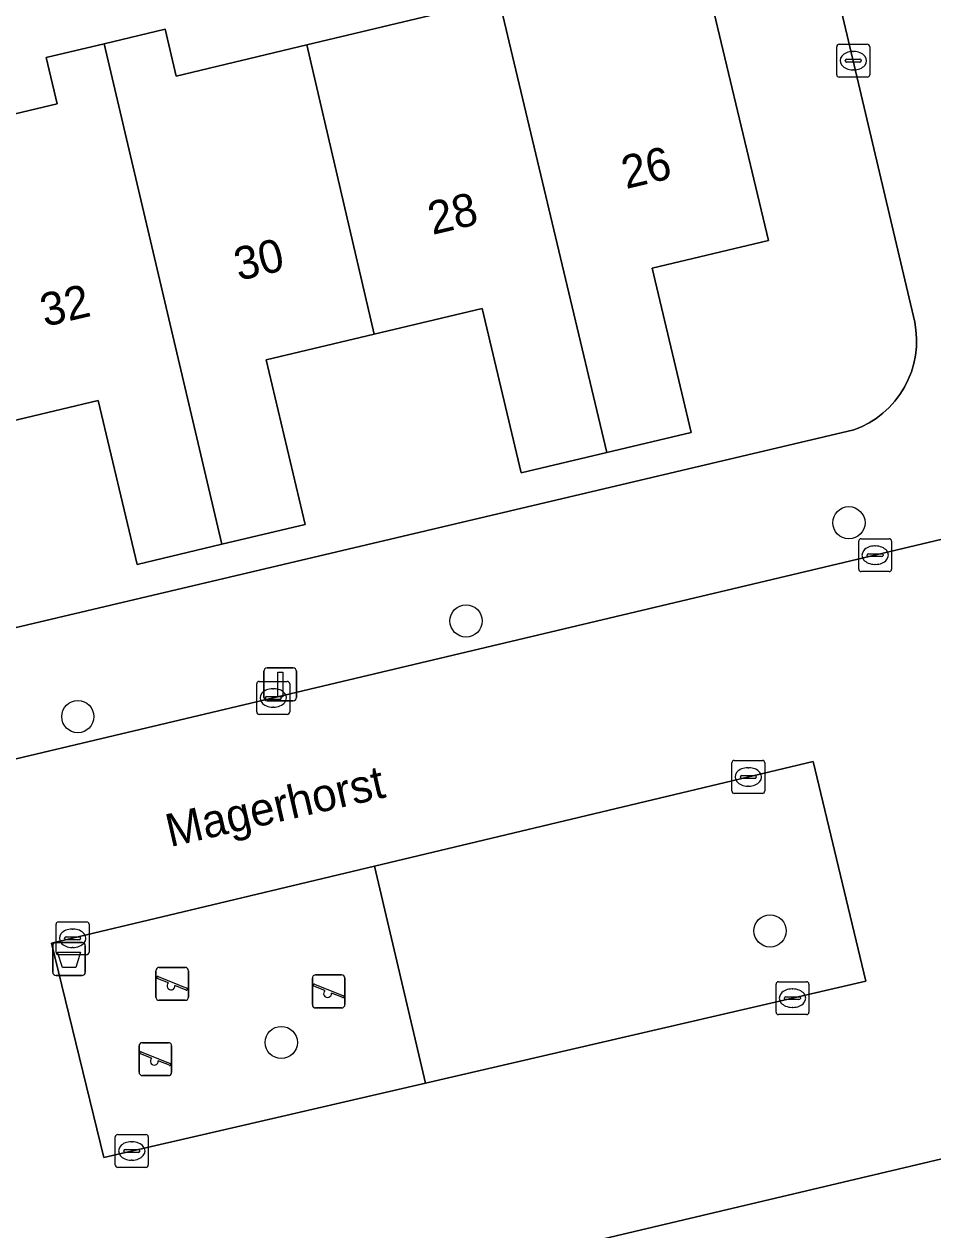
# Model space of a CAD drawing. Extents: x 158031 to 159244, y 380104 to 381214.
# Drawn here: x 158418.58 to 158446.18, y 380895.22 to 380931.84 of the extents above; entities that cross this region are included whole.
import ezdxf

# ---------------------------------------------------------------- set-up
doc = ezdxf.new("R2010")
doc.units = 0
for name, color, linetype in [('IMGEO_Afvalbak', 7, 'Continuous'), ('IMGEO_Boom', 7, 'Continuous'), ('IMGEO_Erf', 7, 'Continuous'), ('IMGEO_Kolk', 7, 'Continuous'), ('IMGEO_Lichtmast', 7, 'Continuous'), ('IMGEO_Openbare_ruimte_label', 7, 'Continuous'), ('IMGEO_Pand', 7, 'Continuous'), ('IMGEO_Pand_nummerreeks', 7, 'Continuous'), ('IMGEO_Parkeervlak_open', 7, 'Continuous'), ('IMGEO_Rijbaan_lokaal_open', 7, 'Continuous'), ('IMGEO_Speelvoorziening', 7, 'Continuous'), ('IMGEO_Terreindeel_zand', 7, 'Continuous'), ('IMGEO_Voetpad_open', 7, 'Continuous')]:
    doc.layers.add(name, color=color, linetype=linetype)

msp = doc.modelspace()

# ---------------------------------------------------------------- linework, layer by layer
at = {"layer": 'IMGEO_Afvalbak'}
for p, q in [((158419.446, 380903.048), (158419.446, 380903.848)), ((158419.446, 380903.848), (158419.446, 380903.048)), ((158419.546, 380903.948), (158420.336, 380903.948)), ((158420.336, 380903.948), (158419.546, 380903.948)), ((158420.436, 380903.848), (158420.436, 380903.048)), ((158420.436, 380903.048), (158420.436, 380903.848)), ((158420.336, 380902.948), (158419.546, 380902.948)), ((158419.546, 380902.948), (158420.336, 380902.948))]:
    msp.add_line(p, q, dxfattribs=at)
msp.add_lwpolyline([(158419.589, 380903.662), (158420.293, 380903.662), (158420.144, 380903.192), (158419.738, 380903.192), (158419.589, 380903.662)], dxfattribs=at)
for centre, start, end in [((158419.546, 380903.848), 90, 180), ((158419.546, 380903.848), 90, 180), ((158420.336, 380903.848), 0, 90), ((158420.336, 380903.848), 360, 90), ((158419.546, 380903.048), 180, 270), ((158419.546, 380903.048), 180, 270), ((158420.336, 380903.048), 270, 0), ((158420.336, 380903.048), 270, 0)]:
    msp.add_arc(centre, 0.1, start, end, dxfattribs=at)
at = {"layer": 'IMGEO_Boom'}
for centre in [(158443.63, 380916.697), (158432, 380913.714), (158420.207, 380910.809), (158441.234, 380904.302), (158426.389, 380900.916)]:
    msp.add_circle(centre, 0.489, dxfattribs=at)
at = {"layer": 'IMGEO_Erf'}
for points in [[(158371.904, 380902.569), (158443.778, 380919.513), (158444.016, 380919.61), (158444.245, 380919.728), (158444.461, 380919.866), (158444.665, 380920.023), (158444.854, 380920.198), (158445.027, 380920.389), (158445.182, 380920.594), (158445.318, 380920.812), (158445.433, 380921.042), (158445.528, 380921.281), (158445.602, 380921.527), (158445.652, 380921.779), (158445.681, 380922.035), (158445.686, 380922.292), (158445.668, 380922.549), (158445.631, 380922.784), (158440.697, 380943.674)], [(158439.094, 380934.038), (158441.185, 380925.264), (158437.649, 380924.422), (158438.837, 380919.436), (158436.272, 380918.825), (158433.678, 380918.207), (158432.488, 380923.203), (158429.208, 380922.421), (158425.928, 380921.64), (158427.118, 380916.647), (158424.583, 380916.043), (158422.011, 380915.43), (158420.824, 380920.408), (158417.502, 380919.616)], [(158415.526, 380928.452), (158419.584, 380929.419), (158419.25, 380930.82), (158421.005, 380931.238), (158422.858, 380931.68), (158423.196, 380930.261), (158427.164, 380931.206), (158431.123, 380932.149)]]:
    msp.add_lwpolyline(points, dxfattribs=at)
at = {"layer": 'IMGEO_Kolk'}
for p, q in [((158443.261, 380930.3), (158443.261, 380931.152)), ((158443.336, 380931.226), (158444.188, 380931.226)), ((158443.749, 380931.006), (158443.774, 380931.006)), ((158444.262, 380931.152), (158444.262, 380930.3)), ((158443.52, 380930.72), (158443.52, 380930.732)), ((158443.958, 380930.683), (158443.56, 380930.683)), ((158443.563, 380930.769), (158443.961, 380930.769)), ((158444.004, 380930.732), (158444.004, 380930.72)), ((158444.188, 380930.226), (158443.336, 380930.226)), ((158443.772, 380930.446), (158443.747, 380930.446)), ((158443.927, 380915.286), (158443.927, 380916.138)), ((158444.002, 380916.212), (158444.854, 380916.212)), ((158444.415, 380915.992), (158444.44, 380915.992)), ((158444.928, 380916.138), (158444.928, 380915.286)), ((158444.186, 380915.706), (158444.186, 380915.718)), ((158444.624, 380915.669), (158444.226, 380915.669)), ((158444.229, 380915.755), (158444.627, 380915.755)), ((158444.67, 380915.718), (158444.67, 380915.706)), ((158444.854, 380915.212), (158444.002, 380915.212)), ((158444.438, 380915.432), (158444.413, 380915.432)), ((158425.718, 380911.877), (158426.57, 380911.877)), ((158425.643, 380910.951), (158425.643, 380911.803)), ((158426.131, 380911.657), (158426.156, 380911.657)), ((158426.644, 380911.803), (158426.644, 380910.951)), ((158425.902, 380911.371), (158425.902, 380911.383)), ((158426.34, 380911.334), (158425.942, 380911.334)), ((158425.945, 380911.42), (158426.343, 380911.42)), ((158426.386, 380911.383), (158426.386, 380911.371)), ((158426.57, 380910.877), (158425.718, 380910.877)), ((158426.154, 380911.097), (158426.129, 380911.097)), ((158440.074, 380908.552), (158440.074, 380909.404)), ((158440.149, 380909.478), (158441.001, 380909.478)), ((158441.075, 380909.404), (158441.075, 380908.552)), ((158440.333, 380908.972), (158440.333, 380908.984)), ((158440.771, 380908.935), (158440.373, 380908.935)), ((158440.376, 380909.021), (158440.774, 380909.021)), ((158440.562, 380909.258), (158440.587, 380909.258)), ((158440.817, 380908.984), (158440.817, 380908.972)), ((158440.585, 380908.698), (158440.56, 380908.698)), ((158441.001, 380908.478), (158440.149, 380908.478)), ((158419.623, 380904.579), (158420.475, 380904.579)), ((158419.548, 380903.653), (158419.548, 380904.505)), ((158420.036, 380904.359), (158420.061, 380904.359)), ((158420.549, 380904.505), (158420.549, 380903.653)), ((158419.807, 380904.073), (158419.807, 380904.085)), ((158420.245, 380904.036), (158419.847, 380904.036)), ((158419.85, 380904.122), (158420.248, 380904.122)), ((158420.059, 380903.799), (158420.034, 380903.799)), ((158420.291, 380904.085), (158420.291, 380904.073)), ((158420.475, 380903.579), (158419.623, 380903.579)), ((158441.416, 380901.835), (158441.416, 380902.687)), ((158441.491, 380902.761), (158442.343, 380902.761)), ((158442.417, 380902.687), (158442.417, 380901.835)), ((158441.904, 380902.541), (158441.929, 380902.541)), ((158441.675, 380902.255), (158441.675, 380902.267)), ((158442.113, 380902.218), (158441.715, 380902.218)), ((158441.718, 380902.304), (158442.116, 380902.304)), ((158441.927, 380901.981), (158441.902, 380901.981)), ((158442.159, 380902.267), (158442.159, 380902.255)), ((158442.343, 380901.761), (158441.491, 380901.761)), ((158421.347, 380897.195), (158421.347, 380898.047)), ((158421.422, 380898.121), (158422.274, 380898.121)), ((158422.348, 380898.047), (158422.348, 380897.195)), ((158421.606, 380897.615), (158421.606, 380897.627)), ((158422.044, 380897.578), (158421.646, 380897.578)), ((158421.649, 380897.664), (158422.047, 380897.664)), ((158421.835, 380897.901), (158421.86, 380897.901)), ((158422.09, 380897.627), (158422.09, 380897.615)), ((158421.858, 380897.341), (158421.833, 380897.341)), ((158422.274, 380897.121), (158421.422, 380897.121))]:
    msp.add_line(p, q, dxfattribs=at)
for points in [[(158443.261, 380930.3), (158443.261, 380931.152)], [(158443.336, 380931.226), (158444.188, 380931.226)], [(158444.262, 380931.152), (158444.262, 380930.3)], [(158444.188, 380930.226), (158443.336, 380930.226)], [(158443.927, 380915.286), (158443.927, 380916.138)], [(158444.002, 380916.212), (158444.854, 380916.212)], [(158444.928, 380916.138), (158444.928, 380915.286)], [(158444.854, 380915.212), (158444.002, 380915.212)], [(158425.718, 380911.877), (158426.57, 380911.877)], [(158425.643, 380910.951), (158425.643, 380911.803)], [(158426.644, 380911.803), (158426.644, 380910.951)], [(158426.57, 380910.877), (158425.718, 380910.877)], [(158440.074, 380908.552), (158440.074, 380909.404)], [(158440.149, 380909.478), (158441.001, 380909.478)], [(158441.075, 380909.404), (158441.075, 380908.552)], [(158441.001, 380908.478), (158440.149, 380908.478)], [(158419.623, 380904.579), (158420.475, 380904.579)], [(158419.548, 380903.653), (158419.548, 380904.505)], [(158420.549, 380904.505), (158420.549, 380903.653)], [(158420.475, 380903.579), (158419.623, 380903.579)], [(158441.416, 380901.835), (158441.416, 380902.687)], [(158441.491, 380902.761), (158442.343, 380902.761)], [(158442.417, 380902.687), (158442.417, 380901.835)], [(158442.343, 380901.761), (158441.491, 380901.761)], [(158421.347, 380897.195), (158421.347, 380898.047)], [(158421.422, 380898.121), (158422.274, 380898.121)], [(158422.348, 380898.047), (158422.348, 380897.195)], [(158422.274, 380897.121), (158421.422, 380897.121)]]:
    msp.add_lwpolyline(points, dxfattribs=at)
for centre, radius, start, end in [((158443.338, 380931.15), 0.0765, 91.552, 178.448), ((158443.338, 380931.15), 0.0765, 91.552, 178.448), ((158444.186, 380931.15), 0.0765, 1.552, 88.448), ((158444.186, 380931.15), 0.0765, 1.552, 88.448), ((158443.56, 380930.729), 0.0403, 85.8775, 175.7526), ((158443.557, 380930.719), 0.0366, 178.938, 274.7102), ((158443.961, 380930.726), 0.043, 264.8664, 352.4533), ((158443.965, 380930.731), 0.0386, 1.7309, 96.639), ((158443.338, 380930.302), 0.0765, 181.552, 268.448), ((158443.338, 380930.302), 0.0765, 181.552, 268.448), ((158444.186, 380930.302), 0.0765, 271.552, 358.448), ((158444.186, 380930.302), 0.0765, 271.552, 358.448), ((158444.004, 380916.136), 0.0765, 91.552, 178.448), ((158444.004, 380916.136), 0.0765, 91.552, 178.448), ((158444.852, 380916.136), 0.0765, 1.552, 88.448), ((158444.852, 380916.136), 0.0765, 1.552, 88.448), ((158444.226, 380915.715), 0.0403, 85.8775, 175.7526), ((158444.223, 380915.705), 0.0366, 178.938, 274.7102), ((158444.627, 380915.712), 0.043, 264.8664, 352.4533), ((158444.631, 380915.717), 0.0386, 1.7309, 96.639), ((158444.004, 380915.288), 0.0765, 181.552, 268.448), ((158444.004, 380915.288), 0.0765, 181.552, 268.448), ((158444.852, 380915.288), 0.0765, 271.552, 358.448), ((158444.852, 380915.288), 0.0765, 271.552, 358.448), ((158425.72, 380911.801), 0.0765, 91.552, 178.448), ((158425.72, 380911.801), 0.0765, 91.552, 178.448), ((158426.568, 380911.801), 0.0765, 1.552, 88.448), ((158426.568, 380911.801), 0.0765, 1.552, 88.448), ((158425.942, 380911.38), 0.0403, 85.8775, 175.7526), ((158425.939, 380911.37), 0.0366, 178.938, 274.7102), ((158426.343, 380911.377), 0.043, 264.8664, 352.4533), ((158426.347, 380911.382), 0.0386, 1.7309, 96.639), ((158425.72, 380910.953), 0.0765, 181.552, 268.448), ((158425.72, 380910.953), 0.0765, 181.552, 268.448), ((158426.568, 380910.953), 0.0765, 271.552, 358.448), ((158426.568, 380910.953), 0.0765, 271.552, 358.448), ((158440.151, 380909.402), 0.0765, 91.552, 178.448), ((158440.151, 380909.402), 0.0765, 91.552, 178.448), ((158440.999, 380909.402), 0.0765, 1.552, 88.448), ((158440.999, 380909.402), 0.0765, 1.552, 88.448), ((158440.373, 380908.981), 0.0403, 85.8775, 175.7526), ((158440.37, 380908.971), 0.0366, 178.938, 274.7102), ((158440.774, 380908.978), 0.043, 264.8664, 352.4533), ((158440.778, 380908.983), 0.0386, 1.7309, 96.639), ((158440.151, 380908.554), 0.0765, 181.552, 268.448), ((158440.151, 380908.554), 0.0765, 181.552, 268.448), ((158440.999, 380908.554), 0.0765, 271.552, 358.448), ((158440.999, 380908.554), 0.0765, 271.552, 358.448), ((158419.625, 380904.503), 0.0765, 91.552, 178.448), ((158419.625, 380904.503), 0.0765, 91.552, 178.448), ((158420.473, 380904.503), 0.0765, 1.552, 88.448), ((158420.473, 380904.503), 0.0765, 1.552, 88.448), ((158419.847, 380904.082), 0.0403, 85.8775, 175.7526), ((158419.844, 380904.072), 0.0366, 178.938, 274.7102), ((158420.248, 380904.079), 0.043, 264.8664, 352.4533), ((158420.252, 380904.084), 0.0386, 1.7309, 96.639), ((158419.625, 380903.655), 0.0765, 181.552, 268.448), ((158419.625, 380903.655), 0.0765, 181.552, 268.448), ((158420.473, 380903.655), 0.0765, 271.552, 358.448), ((158420.473, 380903.655), 0.0765, 271.552, 358.448), ((158441.493, 380902.685), 0.0765, 91.552, 178.448), ((158441.493, 380902.685), 0.0765, 91.552, 178.448), ((158442.341, 380902.685), 0.0765, 1.552, 88.448), ((158442.341, 380902.685), 0.0765, 1.552, 88.448), ((158441.715, 380902.264), 0.0403, 85.8775, 175.7526), ((158441.712, 380902.254), 0.0366, 178.938, 274.7102), ((158442.116, 380902.261), 0.043, 264.8664, 352.4533), ((158442.12, 380902.266), 0.0386, 1.7309, 96.639), ((158441.493, 380901.837), 0.0765, 181.552, 268.448), ((158441.493, 380901.837), 0.0765, 181.552, 268.448), ((158442.341, 380901.837), 0.0765, 271.552, 358.448), ((158442.341, 380901.837), 0.0765, 271.552, 358.448), ((158421.424, 380898.045), 0.0765, 91.552, 178.448), ((158421.424, 380898.045), 0.0765, 91.552, 178.448), ((158422.272, 380898.045), 0.0765, 1.552, 88.448), ((158422.272, 380898.045), 0.0765, 1.552, 88.448), ((158421.646, 380897.624), 0.0403, 85.8775, 175.7526), ((158421.643, 380897.614), 0.0366, 178.938, 274.7102), ((158422.047, 380897.621), 0.043, 264.8664, 352.4533), ((158422.051, 380897.626), 0.0386, 1.7309, 96.639), ((158421.424, 380897.197), 0.0765, 181.552, 268.448), ((158421.424, 380897.197), 0.0765, 181.552, 268.448), ((158422.272, 380897.197), 0.0765, 271.552, 358.448), ((158422.272, 380897.197), 0.0765, 271.552, 358.448)]:
    msp.add_arc(centre, radius, start, end, dxfattribs=at)
for centre, major_axis, ratio, start_param, end_param in [((158443.748, 380930.726), (-0.387, 0.002), 0.722429, 4.712389, 7.853982), ((158443.773, 380930.726), (-0.39, 0.002), 0.717154, 1.570796, 4.712389), ((158444.414, 380915.712), (-0.387, 0.002), 0.722429, 4.712389, 7.853982), ((158444.439, 380915.712), (-0.39, 0.002), 0.717154, 1.570796, 4.712389), ((158426.13, 380911.377), (-0.387, 0.002), 0.722429, 4.712389, 7.853982), ((158426.155, 380911.377), (-0.39, 0.002), 0.717154, 1.570796, 4.712389), ((158440.561, 380908.978), (-0.387, 0.002), 0.722429, 4.712389, 7.853982), ((158440.586, 380908.978), (-0.39, 0.002), 0.717154, 1.570796, 4.712389), ((158420.035, 380904.079), (-0.387, 0.002), 0.722429, 4.712389, 7.853982), ((158420.06, 380904.079), (-0.39, 0.002), 0.717154, 1.570796, 4.712389), ((158441.903, 380902.261), (-0.387, 0.002), 0.722429, 4.712389, 7.853982), ((158441.928, 380902.261), (-0.39, 0.002), 0.717154, 1.570796, 4.712389), ((158421.834, 380897.621), (-0.387, 0.002), 0.722429, 4.712389, 7.853982), ((158421.859, 380897.621), (-0.39, 0.002), 0.717154, 1.570796, 4.712389)]:
    msp.add_ellipse(centre, major_axis=major_axis, ratio=ratio, start_param=start_param, end_param=end_param, dxfattribs=at)
at = {"layer": 'IMGEO_Lichtmast'}
for p, q in [((158425.961, 380912.286), (158426.751, 380912.286)), ((158426.751, 380912.286), (158425.961, 380912.286)), ((158425.861, 380911.386), (158425.861, 380912.186)), ((158425.861, 380912.186), (158425.861, 380911.386)), ((158426.851, 380912.186), (158426.851, 380911.386)), ((158426.851, 380911.386), (158426.851, 380912.186)), ((158426.751, 380911.286), (158425.961, 380911.286)), ((158425.961, 380911.286), (158426.751, 380911.286))]:
    msp.add_line(p, q, dxfattribs=at)
msp.add_lwpolyline([(158426.281, 380912.161), (158426.431, 380912.161), (158426.431, 380911.411), (158426.281, 380911.411), (158426.281, 380912.161)], dxfattribs=at)
for centre, start, end in [((158425.961, 380912.186), 90, 180), ((158425.961, 380912.186), 90, 180), ((158426.751, 380912.186), 0, 90), ((158426.751, 380912.186), 360, 90), ((158425.961, 380911.386), 180, 270), ((158425.961, 380911.386), 180, 270), ((158426.751, 380911.386), 270, 0), ((158426.751, 380911.386), 270, 0)]:
    msp.add_arc(centre, 0.1, start, end, dxfattribs=at)
at = {"layer": 'IMGEO_Pand'}
for points in [[(158432.66, 380934.019), (158436.272, 380918.825), (158438.837, 380919.436), (158437.649, 380924.422), (158441.185, 380925.264), (158439.094, 380934.038), (158434.843, 380933.025), (158434.502, 380934.458)], [(158429.208, 380922.421), (158432.488, 380923.203), (158433.678, 380918.207), (158436.272, 380918.825), (158432.66, 380934.019), (158430.783, 380933.572), (158431.123, 380932.149), (158427.164, 380931.206)], [(158424.583, 380916.043), (158427.118, 380916.647), (158425.928, 380921.64), (158429.208, 380922.421), (158427.164, 380931.206), (158423.196, 380930.261), (158422.858, 380931.68), (158421.005, 380931.238)], [(158424.583, 380916.043), (158421.005, 380931.238), (158419.25, 380930.82), (158419.584, 380929.419), (158415.526, 380928.452), (158417.502, 380919.616), (158420.824, 380920.408), (158422.011, 380915.43)]]:
    msp.add_lwpolyline(points, close=True, dxfattribs=at)
at = {"layer": 'IMGEO_Parkeervlak_open'}
msp.add_lwpolyline([(158429.217, 380906.268), (158430.766, 380899.682), (158444.148, 380902.776), (158442.546, 380909.449)], close=True, dxfattribs=at)
at = {"layer": 'IMGEO_Rijbaan_lokaal_open'}
for points in [[(158422.216, 380891.65), (158450.904, 380898.43), (158446.846, 380916.284), (158412.391, 380908.116), (158412.316, 380908.434), (158411.93, 380908.345), (158412.805, 380904.563), (158413.211, 380904.66), (158421.49, 380869.778), (158423.115, 380862.932), (158426.327, 380849.398), (158426.008, 380849.326), (158426.87, 380845.655), (158427.196, 380845.738), (158432.809, 380847.002)], [(158430.766, 380899.682), (158424.905, 380898.326), (158420.994, 380897.422), (158419.41, 380903.927), (158423.408, 380904.881), (158429.217, 380906.268), (158442.546, 380909.449), (158444.148, 380902.776)]]:
    msp.add_lwpolyline(points, close=True, dxfattribs=at)
at = {"layer": 'IMGEO_Speelvoorziening'}
for p, q in [((158422.577, 380902.295), (158422.577, 380903.095)), ((158422.577, 380903.095), (158422.577, 380902.295)), ((158422.677, 380903.195), (158423.467, 380903.195)), ((158423.467, 380903.195), (158422.677, 380903.195)), ((158423.567, 380903.095), (158423.567, 380902.295)), ((158423.567, 380902.295), (158423.567, 380903.095)), ((158422.96, 380902.723), (158422.621, 380902.86)), ((158422.646, 380902.92), (158423.522, 380902.567)), ((158427.332, 380902.064), (158427.332, 380902.864)), ((158427.332, 380902.864), (158427.332, 380902.064)), ((158427.401, 380902.689), (158428.277, 380902.336)), ((158427.432, 380902.964), (158428.222, 380902.964)), ((158428.222, 380902.964), (158427.432, 380902.964)), ((158428.322, 380902.864), (158428.322, 380902.064)), ((158428.322, 380902.064), (158428.322, 380902.864)), ((158423.498, 380902.507), (158423.158, 380902.644)), ((158427.715, 380902.492), (158427.376, 380902.629)), ((158428.253, 380902.276), (158427.913, 380902.413)), ((158423.467, 380902.195), (158422.677, 380902.195)), ((158422.677, 380902.195), (158423.467, 380902.195)), ((158428.222, 380901.964), (158427.432, 380901.964)), ((158427.432, 380901.964), (158428.222, 380901.964)), ((158422.168, 380900.909), (158422.958, 380900.909)), ((158422.958, 380900.909), (158422.168, 380900.909)), ((158422.068, 380900.009), (158422.068, 380900.809)), ((158422.068, 380900.809), (158422.068, 380900.009)), ((158422.451, 380900.437), (158422.112, 380900.574)), ((158422.137, 380900.634), (158423.013, 380900.281)), ((158423.058, 380900.809), (158423.058, 380900.009)), ((158423.058, 380900.009), (158423.058, 380900.809)), ((158422.989, 380900.221), (158422.649, 380900.358)), ((158422.958, 380899.909), (158422.168, 380899.909)), ((158422.168, 380899.909), (158422.958, 380899.909))]:
    msp.add_line(p, q, dxfattribs=at)
for centre, radius, start, end in [((158422.677, 380903.095), 0.1, 90, 180), ((158422.677, 380903.095), 0.1, 90, 180), ((158423.467, 380903.095), 0.1, 0, 90), ((158423.467, 380903.095), 0.1, 360, 90), ((158422.634, 380902.89), 0.0327, 68.078, 248.078), ((158423.039, 380902.633), 0.12, 130.9928, 5.1632), ((158427.432, 380902.864), 0.1, 90, 180), ((158427.432, 380902.864), 0.1, 90, 180), ((158427.389, 380902.659), 0.0327, 68.078, 248.078), ((158428.222, 380902.864), 0.1, 0, 90), ((158428.222, 380902.864), 0.1, 360, 90), ((158423.51, 380902.537), 0.0327, 248.078, 68.078), ((158427.794, 380902.402), 0.12, 130.9928, 5.1632), ((158428.265, 380902.306), 0.0327, 248.078, 68.078), ((158422.677, 380902.295), 0.1, 180, 270), ((158422.677, 380902.295), 0.1, 180, 270), ((158423.467, 380902.295), 0.1, 270, 0), ((158423.467, 380902.295), 0.1, 270, 0), ((158427.432, 380902.064), 0.1, 180, 270), ((158427.432, 380902.064), 0.1, 180, 270), ((158428.222, 380902.064), 0.1, 270, 0), ((158428.222, 380902.064), 0.1, 270, 0), ((158422.168, 380900.809), 0.1, 90, 180), ((158422.168, 380900.809), 0.1, 90, 180), ((158422.958, 380900.809), 0.1, 0, 90), ((158422.958, 380900.809), 0.1, 360, 90), ((158422.125, 380900.604), 0.0327, 68.078, 248.078), ((158422.53, 380900.347), 0.12, 130.9928, 5.1632), ((158423.001, 380900.251), 0.0327, 248.078, 68.078), ((158422.168, 380900.009), 0.1, 180, 270), ((158422.168, 380900.009), 0.1, 180, 270), ((158422.958, 380900.009), 0.1, 270, 0), ((158422.958, 380900.009), 0.1, 270, 0)]:
    msp.add_arc(centre, radius, start, end, dxfattribs=at)
at = {"layer": 'IMGEO_Terreindeel_zand'}
msp.add_lwpolyline([(158430.766, 380899.682), (158429.217, 380906.268), (158423.408, 380904.881), (158419.41, 380903.927), (158420.994, 380897.422), (158424.905, 380898.326)], close=True, dxfattribs=at)
at = {"layer": 'IMGEO_Voetpad_open'}
for points in [[(158412.391, 380908.116), (158446.846, 380916.284), (158450.525, 380917.157), (158444.036, 380944.464)], [(158440.697, 380943.674), (158445.631, 380922.784), (158445.668, 380922.549), (158445.686, 380922.292), (158445.681, 380922.035), (158445.652, 380921.779), (158445.602, 380921.527), (158445.528, 380921.281), (158445.433, 380921.042), (158445.318, 380920.812), (158445.182, 380920.594), (158445.027, 380920.389), (158444.854, 380920.198), (158444.665, 380920.023), (158444.461, 380919.866), (158444.245, 380919.728), (158444.016, 380919.61), (158443.778, 380919.513), (158371.904, 380902.569)]]:
    msp.add_lwpolyline(points, dxfattribs=at)
msp.add_lwpolyline([(158449.686, 380894.322), (158449.493, 380895.139), (158455.639, 380896.592), (158455.388, 380897.693), (158454.373, 380900.966), (158453.959, 380902.708), (158450.525, 380917.157), (158446.846, 380916.284), (158450.904, 380898.43), (158422.216, 380891.65), (158432.809, 380847.002), (158436.196, 380847.728), (158426.409, 380888.878), (158431.285, 380890.005), (158434.114, 380890.674), (158436.943, 380891.342), (158439.772, 380892.011), (158442.602, 380892.68), (158445.431, 380893.348), (158448.26, 380894.017)], close=True, dxfattribs=at)

# ---------------------------------------------------------------- texts
at = {"layer": 'IMGEO_Openbare_ruimte_label'}
msp.add_text('Magerhorst', height=1, rotation=13.0075, dxfattribs=at).set_placement((158423.01, 380906.845))
at = {"layer": 'IMGEO_Pand_nummerreeks'}
for s, p in [('26', (158436.858, 380926.827)), ('28', (158430.978, 380925.433)), ('30', (158425.094, 380924.037)), ('32', (158419.205, 380922.641))]:
    msp.add_text(s, height=1, rotation=13.342, dxfattribs=at).set_placement(p)

doc.saveas('drawing.dxf')
